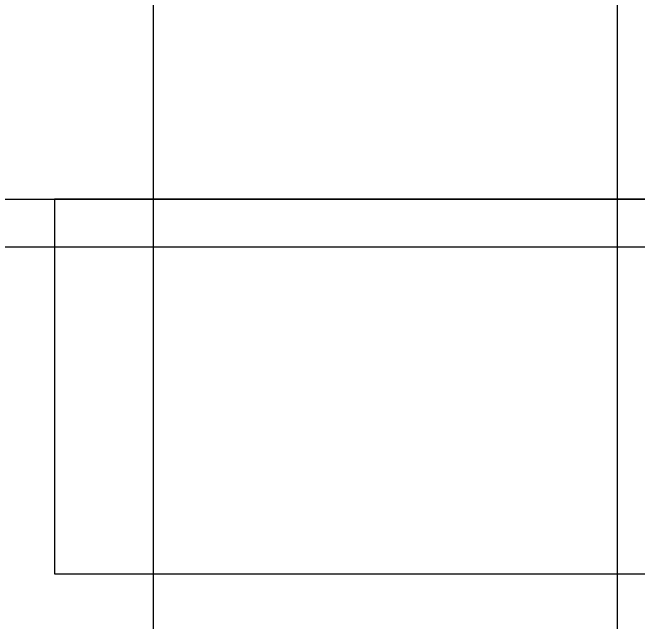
# Model space of a CAD drawing. Extents: x -264205 to -263659, y -1242401 to -1241986.
# Drawn here: x -263850.59 to -263841.16, y -1242100.38 to -1242091.19 of the extents above; entities that cross this region are included whole.
import ezdxf

# ---------------------------------------------------------------- set-up
doc = ezdxf.new("R2010")
doc.units = 0
for name, color, linetype in [('HESCON_OSI_STAVBY_KFA', 7, 'Continuous'), ('PROJEKT_OBRUBNIKY_KOMUNIKACIE', 7, 'Continuous'), ('SITUACIA_DSP_2D', 7, 'Continuous')]:
    doc.layers.add(name, color=color, linetype=linetype)

msp = doc.modelspace()

# ---------------------------------------------------------------- linework, layer by layer
at = {"layer": 'HESCON_OSI_STAVBY_KFA'}
for p, q in [((-263848.4678, -1242083.2372), (-263848.4678, -1242246.7072)), ((-263841.4678, -1242083.2372), (-263841.4678, -1242246.7072)), ((-263792.6528, -1242094.7322), (-263911.5228, -1242094.7322))]:
    msp.add_line(p, q, dxfattribs=at)
at = {"layer": 'PROJEKT_OBRUBNIKY_KOMUNIKACIE'}
msp.add_lwpolyline([(-263909.0428, -1242125.4323), (-263902.3428, -1242125.4323), (-263902.3428, -1242104.4822), (-263902.1123, -1242103.927), (-263898.5404, -1242100.3551), (-263895.9949, -1242097.8096), (-263892.4231, -1242094.2377), (-263891.8678, -1242094.0072), (-263812.0711, -1242094.0072), (-263811.5125, -1242094.2377), (-263801.8233, -1242103.9269), (-263801.5927, -1242104.4822), (-263801.5927, -1242224.2823), (-263801.8238, -1242224.838), (-263805.3924, -1242228.4067)], dxfattribs=at)
at = {"layer": 'SITUACIA_DSP_2D'}
for p, q in [((-263891.8679, -1242094.0072), (-263812.0711, -1242094.0072)), ((-263849.9551, -1242094.0072), (-263849.9551, -1242099.6572)), ((-263832.9801, -1242094.0072), (-263849.9551, -1242094.0072)), ((-263849.9551, -1242094.0072), (-263849.9551, -1242099.6572)), ((-263832.9801, -1242094.0072), (-263849.9551, -1242094.0072)), ((-263849.9551, -1242099.6572), (-263832.9801, -1242099.6572)), ((-263849.9551, -1242099.6572), (-263832.9801, -1242099.6572))]:
    msp.add_line(p, q, dxfattribs=at)

doc.saveas('drawing.dxf')
